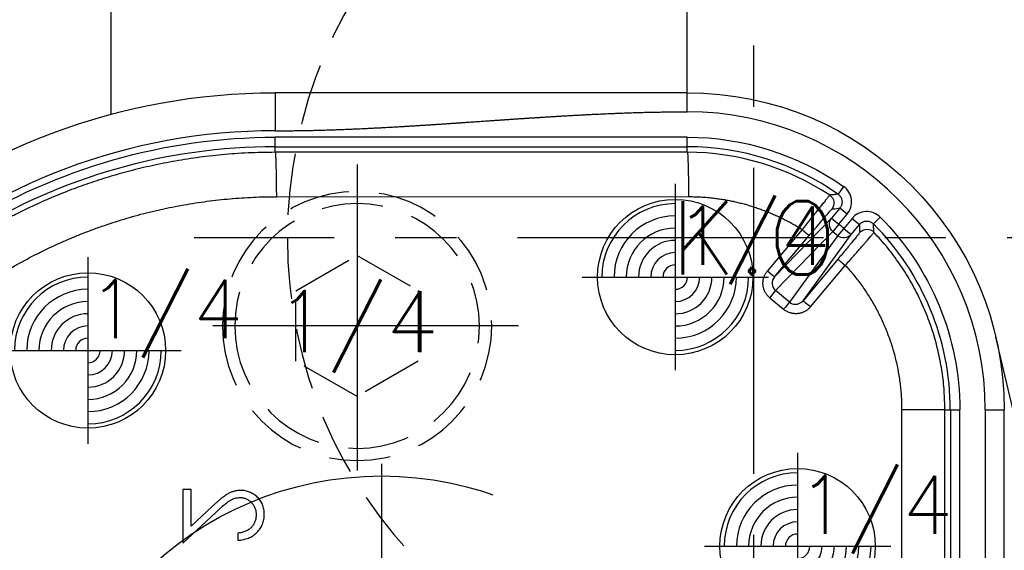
# Model space of a CAD drawing. Extents: x 2651 to 7771, y -1163 to 1075.
# Tile 284 of 490: x 4218 to 4258, y 730 to 752. Entities that reach past the tile are written whole.
import ezdxf
from ezdxf.enums import TextEntityAlignment as Align

# ---------------------------------------------------------------- set-up
doc = ezdxf.new("R2010")
doc.units = 0
doc.header["$LTSCALE"] = 10
for name, pattern in [('CENTER', [2, 1.25, -0.25, 0.25, -0.25]), ('CNSCEN', [17, 15, -1, 0, -1]), ('CNSHID', [4, 3, -1]), ('HIDDEN', [0.375, 0.25, -0.125])]:
    doc.linetypes.add(name, pattern=pattern)
doc.layers.get('0').update_dxf_attribs({"linetype": 'CONTINUOUS'})
doc.layers.get('Defpoints').update_dxf_attribs({"linetype": 'CONTINUOUS'})
for name, color, linetype in [('1', 7, 'CONTINUOUS'), ('9', 3, 'CONTINUOUS'), ('CEN', 1, 'CENTER'), ('COOL', 150, 'HIDDEN'), ('DIM', 3, 'CONTINUOUS'), ('HIDDEN', 6, 'HIDDEN'), ('PART', 7, 'CONTINUOUS'), ('PIN', 3, 'CONTINUOUS'), ('TEXT', 4, 'CONTINUOUS'), ('WL1-HL', 4, 'CNSHID'), ('WOR1-CL', 1, 'CNSCEN'), ('WOR1-DL', 7, 'CONTINUOUS')]:
    doc.layers.add(name, color=color, linetype=linetype)
doc.styles.add('china', font='txt')
doc.styles.get("Standard").update_dxf_attribs({"font": 'romans.shx'})
doc.dimstyles.new('MM& INCH5', dxfattribs={"dimtxt": 5, "dimasz": 2.5, "dimexe": 1, "dimexo": 0.5, "dimtad": 0, "dimrnd": 1.38778e-17, "dimzin": 9, "dimdsep": 46, "dimtxsty": 'Standard', "dimblk": 'CLOSED', "dimcen": 0, "dimclrd": 3, "dimclre": 3, "dimclrt": 3, "dimazin": 2, "dimtfac": 0.75, "dimtofl": 0, "dimtmove": 0, "dimatfit": 3, "dimfxl": 0, "dimtolj": 1, "dimarcsym": 0})

# ---------------------------------------------------------------- blocks, each defined once
blk = doc.blocks.new('DSD')
at = {"layer": '1', "color": 7, "linetype": 'Continuous'}
for p, q in [((451.7, 500.646), (459.524, 467.445)), ((459.179, 497.134), (459.179, 470.416)), ((490.498, 475.457), (490.498, 475.747)), ((492.74, 475.872), (491.4, 474.616)), ((492.74, 473.672), (492.74, 475.872)), ((491.543, 474.368), (492.408, 475.179)), ((492.408, 475.179), (492.408, 473.672)), ((492.408, 473.672), (492.74, 473.672))]:
    blk.add_line(p, q, dxfattribs=at)
at = {"layer": '1', "color": 110, "linetype": 'Continuous'}
blk.add_line((459.956, 470.416), (459.956, 497.134), dxfattribs=at)
at = {"layer": '1', "color": 252, "linetype": 'Continuous'}
for p, q in [((459.956, 470.416), (459.956, 497.134)), ((460.995, 482.542), (460.995, 470.416)), ((461.384, 470.416), (461.384, 482.542)), ((461.608, 482.319), (461.608, 470.416)), ((463.374, 470.416), (463.374, 482.306)), ((459.956, 470.416), (459.179, 470.416)), ((461.384, 470.416), (460.995, 470.416)), ((461.608, 470.416), (461.384, 470.416)), ((461.608, 470.416), (463.374, 470.416)), ((467.404, 465.96), (465.442, 463.254)), ((467.096, 466.21), (465.676, 464.517)), ((465.984, 464.267), (467.404, 465.96)), ((465.987, 463.3), (467.958, 466.018)), ((467.958, 466.018), (468.527, 465.543)), ((468.765, 465.838), (468.196, 466.313)), ((468.527, 465.543), (466.191, 463.129)), ((466.241, 462.583), (468.569, 464.99)), ((468.569, 464.99), (467.15, 463.299)), ((467.438, 463.049), (468.857, 464.74)), ((465.442, 463.254), (465.1, 462.846)), ((465.739, 463.004), (465.442, 463.254)), ((465.739, 463.004), (465.987, 463.3)), ((465.943, 462.833), (466.191, 463.129)), ((466.191, 463.129), (465.987, 463.3)), ((464.527, 462.821), (464.252, 462.547)), ((465.397, 462.596), (465.1, 462.846)), ((465.397, 462.596), (465.739, 463.004)), ((465.943, 462.833), (465.601, 462.426)), ((465.739, 463.004), (465.943, 462.833)), ((466.241, 462.583), (465.943, 462.833)), ((465.601, 462.426), (465.899, 462.176)), ((465.899, 462.176), (466.241, 462.583)), ((465.751, 461.289), (465.974, 461.607)), ((488.925, 461.711), (472.085, 461.707)), ((472.133, 459.893), (488.973, 459.897)), ((472.133, 459.893), (472.133, 459.668)), ((488.973, 459.897), (488.973, 459.668)), ((488.973, 459.668), (472.133, 459.668)), ((472.133, 459.668), (472.133, 459.279)), ((488.973, 459.668), (488.973, 459.279)), ((472.133, 459.279), (488.973, 459.279)), ((488.973, 457.462), (488.973, 459.017)), ((472.133, 458.24), (472.133, 457.462))]:
    blk.add_line(p, q, dxfattribs=at)
at = {"layer": '1', "color": 110, "linetype": 'Continuous'}
for centre, radius, start, end in [((488.973, 483.37), 24.354, 270, 351.2121), ((472.133, 470.416), 12.177, 180, 270)]:
    blk.add_arc(centre, radius, start, end, dxfattribs=at)
at = {"layer": '1', "color": 252, "linetype": 'Continuous'}
for centre, radius, start, end in [((488.973, 483.37), 24.354, 270, 351.2121), ((472.133, 470.416), 12.177, 180, 270), ((472.133, 470.416), 10.748, 180, 224.96), ((488.973, 483.37), 23.702, 270, 301.8934), ((472.133, 470.416), 10.748, 235.04, 270)]:
    blk.add_arc(centre, radius, start, end, dxfattribs=at)
at = {"layer": '1', "color": 7, "linetype": 'Continuous', "extrusion": (0, 0, -1)}
for centre, radius, start, end in [((-488.973, 483.37), 25.908, 188.7879, 270), ((-472.133, 470.416), 12.954, 270, 0)]:
    blk.add_arc(centre, radius, start, end, dxfattribs=at)
at = {"layer": '1', "color": 252, "linetype": 'Continuous', "extrusion": (0, 0, -1)}
for centre, radius, start, end in [((-472.133, 470.416), 11.137, 315.04, 0), ((-488.973, 483.37), 24.091, 238.1066, 270), ((-472.133, 470.416), 11.137, 270, 304.96)]:
    blk.add_arc(centre, radius, start, end, dxfattribs=at)
for centre, major_axis, ratio, start_param, end_param in [((467.106, 466.21), (-0.298, 0.25), 0.016827, 3.150321, 4.732446), ((468.206, 466.313), (0.249, 0.298), 0.020097, 3.263954, 4.695612), ((468.775, 465.838), (0.249, 0.298), 0.020097, 3.263954, 4.695612), ((468.867, 464.74), (0.298, -0.25), 0.016833, 1.590848, 3.132865), ((465.686, 464.517), (-0.298, 0.25), 0.016827, 3.150321, 4.732446), ((464.789, 463.43), (-0.388, -0.012), 0.999914, 3.870966, 5.553812), ((465.739, 463.004), (0.315, -0.228), 0.992489, 3.212987, 4.782718), ((465.943, 462.833), (0.279, -0.27), 0.992489, 4.64206, 6.211791), ((467.448, 463.049), (-0.298, 0.25), 0.016833, 4.732441, 6.274457), ((466.528, 461.972), (-0.056, 0.385), 0.999914, 3.870947, 5.55383), ((472.133, 461.707), (0, -1.814), 0.026177, 0.00873, 1.570802), ((488.973, 461.711), (0, -1.814), 0.026177, 0.00873, 1.570802)]:
    blk.add_ellipse(centre, major_axis=major_axis, ratio=ratio, start_param=start_param, end_param=end_param, dxfattribs=at)
at = {"layer": '1', "color": 7, "linetype": 'Continuous'}
for points, knots in [([(490.498, 475.747), (490.459, 475.746), (490.384, 475.742), (490.273, 475.724), (490.168, 475.7), (490.068, 475.664), (489.973, 475.621), (489.883, 475.568), (489.799, 475.506), (489.721, 475.435), (489.65, 475.359), (489.588, 475.276), (489.536, 475.189), (489.492, 475.099), (489.46, 475.003), (489.435, 474.903), (489.421, 474.799), (489.419, 474.728), (489.418, 474.691)], [0, 0, 0, 0, 0.068791, 0.135103, 0.198979, 0.261904, 0.323495, 0.385195, 0.446969, 0.509765, 0.572251, 0.633405, 0.693251, 0.752583, 0.812579, 0.873275, 0.93555, 1, 1, 1, 1]), ([(489.751, 474.706), (489.751, 474.732), (489.753, 474.781), (489.762, 474.854), (489.777, 474.924), (489.799, 474.99), (489.826, 475.054), (489.86, 475.114), (489.9, 475.17), (489.946, 475.223), (489.998, 475.272), (490.055, 475.315), (490.116, 475.353), (490.183, 475.386), (490.255, 475.412), (490.331, 475.433), (490.413, 475.449), (490.469, 475.454), (490.498, 475.457)], [0, 0, 0, 0, 0.064439, 0.126547, 0.186887, 0.245878, 0.304041, 0.362191, 0.420976, 0.48066, 0.5406, 0.600689, 0.661936, 0.724443, 0.789038, 0.856314, 0.926352, 1, 1, 1, 1]), ([(489.418, 474.691), (489.419, 474.656), (489.421, 474.586), (489.435, 474.484), (489.457, 474.387), (489.488, 474.295), (489.529, 474.209), (489.579, 474.128), (489.636, 474.052), (489.704, 473.983), (489.777, 473.919), (489.854, 473.865), (489.934, 473.818), (490.017, 473.779), (490.103, 473.75), (490.193, 473.728), (490.286, 473.716), (490.349, 473.714), (490.381, 473.713)], [0, 0, 0, 0, 0.069475, 0.136517, 0.200789, 0.26383, 0.325735, 0.387291, 0.449509, 0.512968, 0.576275, 0.63758, 0.697903, 0.757172, 0.816599, 0.876653, 0.93729, 1, 1, 1, 1]), ([(490.407, 474.004), (490.385, 474.004), (490.341, 474.005), (490.278, 474.016), (490.216, 474.031), (490.156, 474.053), (490.1, 474.083), (490.045, 474.118), (489.993, 474.159), (489.944, 474.207), (489.899, 474.259), (489.859, 474.314), (489.825, 474.372), (489.798, 474.434), (489.777, 474.498), (489.762, 474.565), (489.752, 474.634), (489.751, 474.682), (489.751, 474.706)], [0, 0, 0, 0, 0.061965, 0.122122, 0.180988, 0.239933, 0.299906, 0.359989, 0.421776, 0.486576, 0.551535, 0.615018, 0.677259, 0.73973, 0.80305, 0.866495, 0.931973, 1, 1, 1, 1]), ([(490.381, 473.713), (490.426, 473.715), (490.516, 473.718), (490.647, 473.744), (490.774, 473.786), (490.877, 473.836), (490.959, 473.886), (491.027, 473.932), (491.101, 473.985), (491.179, 474.046), (491.263, 474.115), (491.352, 474.192), (491.446, 474.277), (491.51, 474.337), (491.543, 474.368)], [0, 0, 0, 0, 0.098702, 0.195672, 0.292422, 0.391343, 0.444462, 0.504229, 0.570352, 0.642546, 0.722288, 0.807921, 0.90047, 1, 1, 1, 1]), ([(491.4, 474.616), (491.368, 474.586), (491.306, 474.527), (491.217, 474.444), (491.134, 474.369), (491.057, 474.302), (490.987, 474.245), (490.923, 474.194), (490.865, 474.154), (490.798, 474.11), (490.716, 474.067), (490.615, 474.03), (490.512, 474.008), (490.442, 474.005), (490.407, 474.004)], [0, 0, 0, 0, 0.110803, 0.212829, 0.306101, 0.390647, 0.466924, 0.534481, 0.593587, 0.644557, 0.7362, 0.825024, 0.911986, 1, 1, 1, 1])]:
    blk.add_open_spline(points, degree=3, knots=knots, dxfattribs=at)
at = {"layer": '1', "color": 252, "linetype": 'Continuous'}
for points, knots in [([(461.608, 470.416), (461.613, 470.162), (461.624, 469.65), (461.711, 468.882), (461.852, 468.115), (462.053, 467.352), (462.314, 466.599), (462.634, 465.86), (463.013, 465.141), (463.453, 464.447), (463.947, 463.78), (464.32, 463.368), (464.508, 463.162)], [0, 0, 0, 0, 0.095412, 0.191843, 0.289293, 0.387763, 0.487253, 0.587763, 0.689292, 0.791841, 0.895411, 1, 1, 1, 1]), ([(468.569, 464.99), (468.637, 465.07), (468.671, 465.176), (468.655, 465.38), (468.605, 465.478), (468.527, 465.543)], [0, 0, 0, 0, 0.5, 0.5, 1, 1, 1, 1]), ([(465.676, 464.517), (465.615, 464.449), (465.496, 464.314), (465.327, 464.123), (465.175, 463.95), (465.045, 463.8), (464.937, 463.674), (464.765, 463.473), (464.558, 463.234), (464.525, 463.186), (464.508, 463.162)], [0, 0, 0, 0, 0.098273, 0.192699, 0.281493, 0.363195, 0.43672, 0.501355, 0.746562, 1, 1, 1, 1]), ([(465.087, 463.179), (465.087, 463.184), (465.11, 463.212), (465.178, 463.296), (465.205, 463.33), (465.27, 463.409), (465.308, 463.455), (465.431, 463.605), (465.531, 463.726), (465.747, 463.984), (465.864, 464.125), (465.984, 464.267)], [0, 0, 0, 0, 0.25, 0.25, 0.375, 0.375, 0.5, 0.5, 0.75, 0.75, 1, 1, 1, 1]), ([(464.508, 463.163), (464.508, 463.158), (464.508, 463.154), (464.509, 463.138), (464.51, 463.124), (464.513, 463.055), (464.516, 463), (464.521, 462.928), (464.522, 462.912), (464.524, 462.87), (464.525, 462.846), (464.527, 462.821)], [0, 0, 0, 0, 0.03027, 0.03027, 0.151349, 0.151349, 0.635664, 0.635664, 0.782653, 0.782653, 1, 1, 1, 1]), ([(465.1, 462.846), (465.096, 462.935), (465.092, 463.025), (465.089, 463.137), (465.088, 463.158), (465.087, 463.18)], [0, 0, 0, 0, 0.806966, 0.806966, 1, 1, 1, 1]), ([(467.15, 463.299), (467.03, 463.156), (466.913, 463.017), (466.748, 462.822), (466.696, 462.76), (466.597, 462.643), (466.549, 462.588), (466.422, 462.439), (466.353, 462.359), (466.259, 462.251), (466.234, 462.222), (466.229, 462.221)], [0, 0, 0, 0, 0.25, 0.25, 0.375, 0.375, 0.5, 0.5, 0.75, 0.75, 1, 1, 1, 1]), ([(488.973, 459.897), (489.342, 459.902), (490.07, 459.912), (491.14, 459.991), (492.172, 460.109), (493.162, 460.268), (494.111, 460.461), (495.016, 460.684), (495.879, 460.932), (496.698, 461.201), (497.474, 461.488), (498.207, 461.787), (498.897, 462.097), (499.546, 462.412), (500.154, 462.731), (500.722, 463.048), (501.084, 463.267), (501.259, 463.373)], [0, 0, 0, 0, 0.085719, 0.168715, 0.24899, 0.326543, 0.401375, 0.473484, 0.542872, 0.609539, 0.673484, 0.734707, 0.793208, 0.848989, 0.902047, 0.952384, 1, 1, 1, 1]), ([(465.1, 462.846), (465.071, 462.818), (465.01, 462.758), (464.886, 462.709), (464.751, 462.703), (464.623, 462.741), (464.558, 462.795), (464.527, 462.821)], [0, 0, 0, 0, 0.188754, 0.394177, 0.605822, 0.811245, 1, 1, 1, 1]), ([(466.313, 461.648), (466.316, 461.651), (466.323, 461.658), (466.365, 461.709), (466.433, 461.792), (466.527, 461.909), (466.683, 462.103), (466.973, 462.462), (467.264, 462.83), (467.438, 463.049)], [0, 0, 0, 0, 0.094956, 0.193629, 0.295034, 0.397999, 0.501243, 0.703195, 1, 1, 1, 1]), ([(464.252, 462.547), (464.329, 462.47), (464.42, 462.411), (464.62, 462.333), (464.729, 462.315), (464.942, 462.324), (465.049, 462.351), (465.241, 462.446), (465.328, 462.513), (465.397, 462.596)], [0, 0, 0, 0, 0.25, 0.25, 0.5, 0.5, 0.75, 0.75, 1, 1, 1, 1]), ([(465.601, 462.426), (465.531, 462.342), (465.48, 462.246), (465.42, 462.04), (465.412, 461.93), (465.44, 461.718), (465.476, 461.614), (465.587, 461.431), (465.662, 461.351), (465.751, 461.289)], [0, 0, 0, 0, 0.25, 0.25, 0.5, 0.5, 0.75, 0.75, 1, 1, 1, 1]), ([(465.974, 461.607), (465.943, 461.634), (465.878, 461.689), (465.818, 461.808), (465.801, 461.942), (465.827, 462.073), (465.875, 462.142), (465.899, 462.176)], [0, 0, 0, 0, 0.188755, 0.394179, 0.605823, 0.811246, 1, 1, 1, 1]), ([(466.23, 462.222), (466.142, 462.209), (466.055, 462.197), (465.945, 462.182), (465.922, 462.179), (465.899, 462.176)], [0, 0, 0, 0, 0.788285, 0.788285, 1, 1, 1, 1]), ([(465.972, 461.607), (465.977, 461.608), (465.982, 461.608), (465.997, 461.61), (466.011, 461.612), (466.079, 461.62), (466.134, 461.626), (466.23, 461.638), (466.271, 461.643), (466.313, 461.648)], [0, 0, 0, 0, 0.030224, 0.030224, 0.151118, 0.151118, 0.634697, 0.634697, 1, 1, 1, 1])]:
    blk.add_open_spline(points, degree=3, knots=knots, dxfattribs=at)
at = {"layer": '1', "color": 7, "linetype": 'Continuous'}
for points, weights in [([(465.676, 464.517), (464.178, 466.144), (463.374, 468.205), (463.374, 470.416)], [1, 0.954385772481, 0.954385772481, 1]), ([(499.831, 464.659), (496.501, 462.718), (492.78, 461.712), (488.925, 461.711)], [1, 0.976931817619, 0.976931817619, 1]), ([(472.085, 461.707), (470.429, 461.707), (468.838, 462.166), (467.438, 463.049)], [1, 0.973777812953, 0.973777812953, 1])]:
    blk.add_rational_spline(points, weights, degree=3, dxfattribs=at)
at = {"layer": '1', "color": 252, "linetype": 'Continuous'}
for points in [[(467.096, 466.21), (467.391, 466.562), (467.846, 466.605), (468.196, 466.313)], [(468.765, 465.838), (469.114, 465.547), (469.152, 465.092), (468.857, 464.74)]]:
    blk.add_rational_spline(points, [1, 0.80498879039, 0.80498879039, 1], degree=3, dxfattribs=at)
for points in [[(467.708, 466.106), (467.593, 466.105), (467.479, 466.05), (467.404, 465.96)], [(467.958, 466.018), (467.889, 466.075), (467.799, 466.107), (467.708, 466.106)], [(466.313, 461.648), (468.026, 460.512), (470.077, 459.893), (472.133, 459.893)], [(488.973, 459.017), (483.359, 459.017), (477.746, 458.24), (472.133, 458.24)]]:
    blk.add_open_spline(points, degree=3, dxfattribs=at)
at = {"layer": '1', "color": 110, "linetype": 'Continuous'}
blk.add_open_spline([(488.973, 459.017), (487.97, 459.017), (486.868, 458.984), (485.886, 458.954), (484.763, 458.895), (483.828, 458.847), (482.658, 458.771), (482.19, 458.741), (481.605, 458.701), (481.255, 458.677), (480.553, 458.628), (479.851, 458.58), (479.5, 458.556), (478.916, 458.516), (478.448, 458.486), (477.279, 458.41), (476.343, 458.361), (475.22, 458.303), (474.238, 458.273), (473.136, 458.24), (472.133, 458.24)], degree=2, knots=[0, 0, 0, 0.125, 0.125, 0.25, 0.25, 0.375, 0.375, 0.4375, 0.4375, 0.5, 0.5, 0.5625, 0.5625, 0.625, 0.625, 0.75, 0.75, 0.875, 0.875, 1, 1, 1], dxfattribs=at)
at = {"layer": '1', "color": 7, "linetype": 'Continuous'}
blk.add_open_spline([(472.133, 457.462), (477.746, 457.462), (483.359, 457.462), (488.973, 457.462)], degree=3, dxfattribs=at)
blk = doc.blocks.new('*U23', base_point=(2059.08, 1167.823))
at = {"layer": 'CEN'}
for p, q in [((2059.08, 1190.683), (2059.08, 1144.963)), ((2036.22, 1167.823), (2081.94, 1167.823))]:
    blk.add_line(p, q, dxfattribs=at)
at = {"layer": 'HIDDEN'}
blk.add_circle((2059.08, 1167.823), 19.05, dxfattribs=at)
blk = doc.blocks.new('*D116')
at = {"layer": 'Defpoints', "color": 0}
for p in [(4278.684, 927.642), (4278.684, 906.842), (4171.684, 387.642)]:
    blk.add_point(p, dxfattribs=at)
at = {"layer": 'DIM', "color": 3, "lineweight": -2}
blk.add_line((4278.684, 907.342), (4278.684, 927.642), dxfattribs=at)
at = {"layer": 'DIM', "color": 3, "insert": (4278.684, 950.648), "char_height": 5, "attachment_point": 5, "rotation": 90}
blk.add_mtext('\\A1;107 [4.213]', dxfattribs=at)
blk = doc.blocks.new('_Closed')
at = {"color": 0, "linetype": 'ByBlock', "lineweight": -2}
for p, q in [((-1, 0.167), (0, 0)), ((-1, 0.167), (-1, -0.167)), ((0, 0), (-1, -0.167)), ((0, 0), (-1, 0))]:
    blk.add_line(p, q, dxfattribs=at)
blk = doc.blocks.new('*D117')
at = {"layer": 'Defpoints', "color": 0}
for p in [(4291.684, 927.642), (4291.684, 912.642), (4171.684, 387.642)]:
    blk.add_point(p, dxfattribs=at)
at = {"layer": 'DIM', "color": 3, "lineweight": -2}
blk.add_line((4291.684, 913.142), (4291.684, 927.642), dxfattribs=at)
at = {"layer": 'DIM', "color": 3, "insert": (4291.684, 950.648), "char_height": 5, "attachment_point": 5, "rotation": 90}
blk.add_mtext('\\A1;120 [4.724]', dxfattribs=at)
blk = doc.blocks.new('*D118')
at = {"layer": 'Defpoints', "color": 0}
for p in [(4368.684, 927.642), (4368.684, 892.822), (4171.684, 387.642)]:
    blk.add_point(p, dxfattribs=at)
at = {"layer": 'DIM', "color": 3, "lineweight": -2}
blk.add_line((4368.684, 893.322), (4368.684, 927.642), dxfattribs=at)
at = {"layer": 'DIM', "color": 3, "insert": (4368.684, 950.648), "char_height": 5, "attachment_point": 5, "rotation": 90}
blk.add_mtext('\\A1;197 [7.756]', dxfattribs=at)
blk = doc.blocks.new('*D119')
at = {"layer": 'Defpoints', "color": 0}
for p in [(4376.684, 927.642), (4371.684, 807.17), (4171.684, 387.642)]:
    blk.add_point(p, dxfattribs=at)
at = {"layer": 'DIM', "color": 3, "lineweight": -2}
for p, q in [((4376.684, 922.642), (4376.684, 927.642)), ((4371.684, 917.642), (4376.684, 922.642)), ((4371.684, 807.67), (4371.684, 917.642))]:
    blk.add_line(p, q, dxfattribs=at)
at = {"layer": 'DIM', "color": 3, "insert": (4376.684, 951.005), "char_height": 5, "attachment_point": 5, "rotation": 90}
blk.add_mtext('\\A1;200 [7.874]', dxfattribs=at)
blk = doc.blocks.new('*D120')
at = {"layer": 'Defpoints', "color": 0}
for p in [(4411.684, 927.642), (4411.684, 912.642), (4171.684, 387.642)]:
    blk.add_point(p, dxfattribs=at)
at = {"layer": 'DIM', "color": 3, "lineweight": -2}
blk.add_line((4411.684, 913.142), (4411.684, 927.642), dxfattribs=at)
at = {"layer": 'DIM', "color": 3, "insert": (4411.684, 951.005), "char_height": 5, "attachment_point": 5, "rotation": 90}
blk.add_mtext('\\A1;240 [9.449]', dxfattribs=at)
blk = doc.blocks.new('*D121')
at = {"layer": 'Defpoints', "color": 0}
for p in [(4446.684, 927.642), (4446.684, 910.642), (4171.684, 387.642)]:
    blk.add_point(p, dxfattribs=at)
at = {"layer": 'DIM', "color": 3, "lineweight": -2}
blk.add_line((4446.684, 911.142), (4446.684, 927.642), dxfattribs=at)
at = {"layer": 'DIM', "color": 3, "insert": (4446.684, 953.386), "char_height": 5, "attachment_point": 5, "rotation": 90}
blk.add_mtext('\\A1;275 [10.827]', dxfattribs=at)
blk = doc.blocks.new('*D158')
at = {"layer": 'Defpoints', "color": 0}
for p in [(4247.884, 927.642), (4247.884, 766.102), (4171.684, 387.642)]:
    blk.add_point(p, dxfattribs=at)
at = {"layer": 'DIM', "color": 3, "lineweight": -2}
blk.add_line((4247.884, 766.602), (4247.884, 927.642), dxfattribs=at)
at = {"layer": 'DIM', "color": 3, "insert": (4247.884, 943.862), "char_height": 5, "attachment_point": 5, "rotation": 90}
blk.add_mtext('\\A1;76.2 [3]', dxfattribs=at)
blk = doc.blocks.new('*D159')
at = {"layer": 'Defpoints', "color": 0}
for p in [(4239.884, 927.642), (4246.684, 860.062), (4171.684, 387.642)]:
    blk.add_point(p, dxfattribs=at)
at = {"layer": 'DIM', "color": 3, "lineweight": -2}
for p, q in [((4239.884, 922.642), (4239.884, 927.642)), ((4246.684, 917.642), (4239.884, 922.642)), ((4246.684, 860.562), (4246.684, 917.642))]:
    blk.add_line(p, q, dxfattribs=at)
at = {"layer": 'DIM', "color": 3, "insert": (4239.884, 948.624), "char_height": 5, "attachment_point": 5, "rotation": 90}
blk.add_mtext('\\A1;75 [2.953]', dxfattribs=at)
blk = doc.blocks.new('*D160')
at = {"layer": 'Defpoints', "color": 0}
for p in [(4381.212, 797.642), (4473.321, 797.642), (4171.684, 387.642)]:
    blk.add_point(p, dxfattribs=at)
at = {"layer": 'DIM', "color": 3, "lineweight": -2}
blk.add_line((4381.712, 797.642), (4473.321, 797.642), dxfattribs=at)
at = {"layer": 'DIM', "color": 3, "insert": (4499.065, 797.642), "char_height": 5, "attachment_point": 5}
blk.add_mtext('\\A1;410 [16.142]', dxfattribs=at)
blk = doc.blocks.new('*D161')
at = {"layer": 'Defpoints', "color": 0}
for p in [(4274.104, 832.642), (4473.321, 832.642), (4171.684, 387.642)]:
    blk.add_point(p, dxfattribs=at)
at = {"layer": 'DIM', "color": 3, "lineweight": -2}
blk.add_line((4274.604, 832.642), (4473.321, 832.642), dxfattribs=at)
at = {"layer": 'DIM', "color": 3, "insert": (4496.684, 832.642), "char_height": 5, "attachment_point": 5}
blk.add_mtext('\\A1;445 [17.52]', dxfattribs=at)
blk = doc.blocks.new('*D162')
at = {"layer": 'Defpoints', "color": 0}
for p in [(4271.924, 879.642), (4485.526, 879.642), (4171.684, 387.642)]:
    blk.add_point(p, dxfattribs=at)
at = {"layer": 'DIM', "color": 3, "lineweight": -2}
blk.add_line((4272.424, 879.642), (4485.526, 879.642), dxfattribs=at)
at = {"layer": 'DIM', "color": 3, "insert": (4508.889, 879.642), "char_height": 5, "attachment_point": 5}
blk.add_mtext('\\A1;492 [19.37]', dxfattribs=at)
blk = doc.blocks.new('*D163')
at = {"layer": 'Defpoints', "color": 0}
for p in [(4285.884, 899.642), (4485.526, 899.642), (4171.684, 387.642)]:
    blk.add_point(p, dxfattribs=at)
at = {"layer": 'DIM', "color": 3, "lineweight": -2}
blk.add_line((4286.384, 899.642), (4485.526, 899.642), dxfattribs=at)
at = {"layer": 'DIM', "color": 3, "insert": (4511.27, 899.642), "char_height": 5, "attachment_point": 5}
blk.add_mtext('\\A1;512 [20.157]', dxfattribs=at)
blk = doc.blocks.new('*D164')
at = {"layer": 'Defpoints', "color": 0}
for p in [(4266.934, 743.242), (4473.321, 743.242), (4171.684, 387.642)]:
    blk.add_point(p, dxfattribs=at)
at = {"layer": 'DIM', "color": 3, "lineweight": -2}
blk.add_line((4267.434, 743.242), (4473.321, 743.242), dxfattribs=at)
at = {"layer": 'DIM', "color": 3, "insert": (4494.303, 743.242), "char_height": 5, "attachment_point": 5}
blk.add_mtext('\\A1;355.6 [14]', dxfattribs=at)
blk = doc.blocks.new('*D165')
at = {"layer": 'Defpoints', "color": 0}
for p in [(4446.684, 762.642), (4473.321, 762.642), (4171.684, 387.642)]:
    blk.add_point(p, dxfattribs=at)
at = {"layer": 'DIM', "color": 3, "lineweight": -2}
blk.add_line((4447.184, 762.642), (4473.321, 762.642), dxfattribs=at)
at = {"layer": 'DIM', "color": 3, "insert": (4499.065, 762.642), "char_height": 5, "attachment_point": 5}
blk.add_mtext('\\A1;375 [14.764]', dxfattribs=at)
blk = doc.blocks.new('*D190')
at = {"layer": 'Defpoints', "color": 0}
for p in [(4401.864, 859.642), (4485.526, 859.642), (4171.684, 387.642)]:
    blk.add_point(p, dxfattribs=at)
at = {"layer": 'DIM', "color": 3, "lineweight": -2}
blk.add_line((4402.364, 859.642), (4485.526, 859.642), dxfattribs=at)
at = {"layer": 'DIM', "color": 3, "insert": (4511.27, 859.642), "char_height": 5, "attachment_point": 5}
blk.add_mtext('\\A1;472 [18.583]', dxfattribs=at)
blk = doc.blocks.new('*U10', base_point=(1624.618, 1808.955))
for p, q in [((1624.618, 1811.842), (1622.118, 1810.399)), ((1627.118, 1810.398), (1624.618, 1811.842)), ((1622.118, 1810.399), (1622.118, 1807.512)), ((1627.118, 1807.511), (1627.118, 1810.398)), ((1622.118, 1807.512), (1624.618, 1806.068)), ((1624.618, 1806.068), (1627.118, 1807.511))]:
    blk.add_line(p, q)
for radius in [5.5, 5]:
    blk.add_circle((1624.618, 1808.955), radius)
at = {"layer": 'CEN'}
for p, q in [((1624.618, 1815.555), (1624.618, 1802.355)), ((1618.018, 1808.955), (1631.218, 1808.955))]:
    blk.add_line(p, q, dxfattribs=at)
blk = doc.blocks.new('*X8')
at = {"color": 0}
for p, q in [((745.423, 286.51), (747.026, 288.113)), ((769.614, 286.66), (771.046, 288.092)), ((769.624, 285.963), (771.743, 288.082)), ((745.479, 285.86), (747.676, 288.057)), ((745.698, 285.371), (748.165, 287.838)), ((769.819, 285.451), (772.255, 287.887)), ((746.025, 284.992), (748.544, 287.51)), ((770.129, 285.053), (772.653, 287.577)), ((746.455, 284.714), (748.822, 287.081)), ((770.539, 284.757), (772.949, 287.167)), ((747.01, 284.562), (748.974, 286.526)), ((771.067, 284.578), (773.128, 286.639)), ((747.817, 284.662), (748.874, 285.719)), ((771.802, 284.605), (773.101, 285.904))]:
    blk.add_line(p, q, dxfattribs=at)
blk = doc.blocks.new('117')
at = {"layer": 'WL1-HL'}
for centre, radius in [((254.95, 1693.104), 13.87), ((254.95, 1693.104), 10.3), ((242.865, 1693.104), 1.785), ((267.035, 1693.104), 1.785)]:
    blk.add_circle(centre, radius, dxfattribs=at)
at = {"layer": 'WOR1-CL'}
for p, q in [((254.95, 1707.474), (254.95, 1678.734)), ((269.32, 1693.104), (240.58, 1693.104))]:
    blk.add_line(p, q, dxfattribs=at)
at = {"layer": 'WL1-HL'}
blk.add_blockref('*X8', (-504.334, 1406.767), dxfattribs=at)
at = {"layer": '9', "style": 'china'}
blk.add_text('2-117', height=2, dxfattribs=at).set_placement((251.365, 1693.722))
at = {"layer": 'WOR1-DL', "style": 'china', "oblique": 20}
blk.add_text('ARRK', height=0.8, dxfattribs=at).set_placement((256.305, 1696.027))
blk = doc.blocks.new('A$C257357D5')
at = {"layer": 'COOL'}
blk.add_blockref('117', (-193.95, -1661.104), dxfattribs=at)
blk = doc.blocks.new('*U6', base_point=(965.4695, 1808.9548))
blk.add_circle((965.4695, 1808.9548), 0.5)
for radius, start, end in [(0.4724, 90, 180), (0.3937, 90, 180), (0.315, 90, 180), (0.2362, 90, 180), (0.1575, 90, 180), (0.0787, 90, 180), (0.0787, 270, 0), (0.1575, 270, 0), (0.2362, 270, 0), (0.315, 270, 0), (0.3937, 270, 0), (0.4724, 270, 0)]:
    blk.add_arc((965.4695, 1808.9548), radius, start, end)
at = {"layer": 'PIN'}
for p, q in [((965.4695, 1809.5548), (965.4695, 1808.3548)), ((964.8695, 1808.9548), (966.0695, 1808.9548))]:
    blk.add_line(p, q, dxfattribs=at)

msp = doc.modelspace()

# ---------------------------------------------------------------- linework, layer by layer
for p, q in [((4245.176, 749.174), (4245.176, 760.205)), ((4221.631, 748.291), (4221.631, 754.226))]:
    msp.add_line(p, q)

# ---------------------------------------------------------------- block references
at = {"layer": 'DIM', "rotation": 180}
msp.add_blockref('DSD', (4717.309, 1206.636), dxfattribs=at)
at = {"layer": 'DIM'}
msp.add_blockref('A$C257357D5', (4171.684, 687.642), dxfattribs=at)
at = {"layer": 'HIDDEN', "xscale": -1}
msp.add_blockref('*U10', (4231.684, 739.642), dxfattribs=at)
at = {"layer": 'PART', "xscale": -1}
msp.add_blockref('*U23', (4247.884, 743.242), dxfattribs=at)
at = {"layer": 'PIN', "xscale": 6.35, "yscale": 6.35, "zscale": 6.35}
for p in [(4244.684, 741.642), (4220.684, 738.642), (4249.684, 730.642)]:
    msp.add_blockref('*U6', p, dxfattribs=at)

# ---------------------------------------------------------------- texts
at = {"layer": 'PIN', "color": 4}
for p in [(4244.684, 742.142), (4220.684, 739.142), (4249.684, 731.142)]:
    msp.add_text('1/4', height=2.3813, dxfattribs=at).set_placement(p)
at = {"layer": 'TEXT'}
for s, height, p in [('K.O', 3, (4247.884, 743.242)), ('1/4', 2.5, (4231.684, 739.642))]:
    msp.add_text(s, height=height, dxfattribs=at).set_placement(p, align=Align.MIDDLE)

# ---------------------------------------------------------------- dimensions: what is measured, and where the dimension line sits
at = {"layer": 'DIM'}
for feature_location, offset, dtype, picture, middle in [((4446.684, 910.642), (0, 17), 1, '*D121', (4446.684, 953.386)), ((4371.684, 807.17), (5, 120.472), 1, '*D119', (4376.684, 951.005)), ((4411.684, 912.642), (0, 15), 1, '*D120', (4411.684, 951.005)), ((4278.684, 906.842), (0, 20.8), 1, '*D116', (4278.684, 950.648)), ((4291.684, 912.642), (0, 15), 1, '*D117', (4291.684, 950.648)), ((4368.684, 892.822), (0, 34.82), 1, '*D118', (4368.684, 950.648)), ((4246.684, 860.062), (-6.8, 67.58), 1, '*D159', (4239.884, 948.624)), ((4247.884, 766.102), (0, 161.54), 1, '*D158', (4247.884, 943.862)), ((4285.884, 899.642), (199.642, 0), 0, '*D163', (4511.27, 899.642)), ((4271.924, 879.642), (213.602, 0), 0, '*D162', (4508.889, 879.642)), ((4401.864, 859.642), (83.662, 0), 0, '*D190', (4511.27, 859.642)), ((4274.104, 832.642), (199.217, 0), 0, '*D161', (4496.684, 832.642)), ((4381.212, 797.642), (92.109, 0), 0, '*D160', (4499.065, 797.642)), ((4446.684, 762.642), (26.637, 0), 0, '*D165', (4499.065, 762.642)), ((4266.934, 743.242), (206.387, 0), 0, '*D164', (4494.303, 743.242))]:
    dim = msp.add_ordinate_dim(feature_location=feature_location, offset=offset, dtype=dtype, origin=(4171.684, 387.642), dimstyle='MM& INCH5', dxfattribs=at)
    dim.commit()
    dim.dimension.update_dxf_attribs({"geometry": picture, "text_midpoint": middle})

doc.saveas('drawing.dxf')
